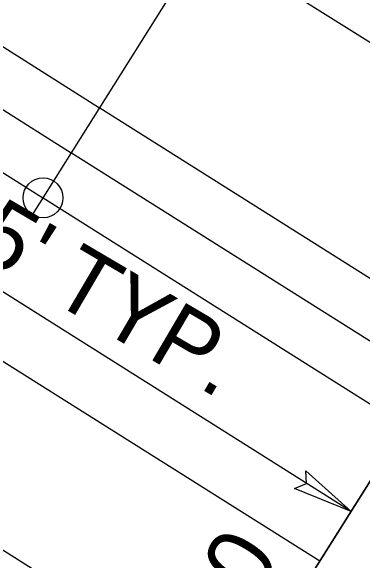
# Model space of a CAD drawing. Extents: x 2389694 to 2405615, y 547005 to 573532.
# Drawn here: x 2397905.16 to 2397931.57, y 552956.53 to 552997.87 of the extents above; entities that cross this region are included whole.
import ezdxf

# ---------------------------------------------------------------- set-up
doc = ezdxf.new("R2010")
doc.units = 0
for name, color, linetype in [('Prop Cable Guiderail Double Face', 7, 'Continuous'), ('Prop Dimension', 7, 'Continuous'), ('Prop Dimension Text', 7, 'Continuous'), ('Prop EOT', 7, 'Continuous'), ('Prop Horizontal Alignment', 7, 'Continuous'), ('Prop Horizontal Alignment Curve and Spiral Data', 7, 'Continuous'), ('Prop Lane Lines', 7, 'Continuous'), ('Prop Super Arrow 1 Lane CELL', 7, 'Continuous'), ('Prop Superelevation Label', 7, 'Continuous')]:
    doc.layers.add(name, color=color, linetype=linetype)

msp = doc.modelspace()

# ---------------------------------------------------------------- linework, layer by layer
at = {"layer": 'Prop Cable Guiderail Double Face'}
for p, q in [((2397869.032, 553017.544), (2397911.83, 552990.594)), ((2397911.835, 552990.591), (2397939.055, 552973.451))]:
    msp.add_line(p, q, dxfattribs=at)
at = {"layer": 'Prop Dimension'}
msp.add_line((2397930.74, 552960.245), (2397892.66, 552984.224), dxfattribs=at)
msp.add_lwpolyline([(2397927.345, 552963.299), (2397930.74, 552960.245), (2397926.484, 552961.98), (2397927.397, 552962.35)], close=True, dxfattribs=at)
at = {"layer": 'Prop EOT'}
for p, q in [((2397793.844, 553055.436), (2397907.567, 552983.825)), ((2397866.9, 553014.16), (2397909.699, 552987.209)), ((2397909.703, 552987.207), (2397936.924, 552970.066)), ((2397894.783, 552963.513), (2397922.004, 552946.373))]:
    msp.add_line(p, q, dxfattribs=at)
at = {"layer": 'Prop Horizontal Alignment'}
for p, q in [((2396971.224, 553600.616), (2397933.436, 552994.716)), ((2397907.572, 552983.822), (2397934.792, 552966.682))]:
    msp.add_line(p, q, dxfattribs=at)
at = {"layer": 'Prop Horizontal Alignment Curve and Spiral Data'}
msp.add_line((2397906.772, 552982.553), (2397932.878, 553024.02), dxfattribs=at)
msp.add_circle((2397907.572, 552983.822), 1.5, dxfattribs=at)
at = {"layer": 'Prop Lane Lines'}
msp.add_line((2397901.178, 552973.667), (2397928.398, 552956.527), dxfattribs=at)
at = {"layer": 'Prop Super Arrow 1 Lane CELL'}
for p, q in [((2397922.004, 552946.373), (2397934.792, 552966.682)), ((2397934.792, 552966.682), (2397922.004, 552946.373))]:
    msp.add_line(p, q, dxfattribs=at)

# ---------------------------------------------------------------- texts
at = {"layer": 'Prop Dimension Text'}
msp.add_text("45' TYP.", height=5, rotation=329.5519, dxfattribs=at).set_placement((2397898.845, 552981.569))
at = {"layer": 'Prop Superelevation Label'}
msp.add_text('00', height=5, rotation=57.8016, dxfattribs=at).set_placement((2397921.533, 552950.435))

doc.saveas('drawing.dxf')
